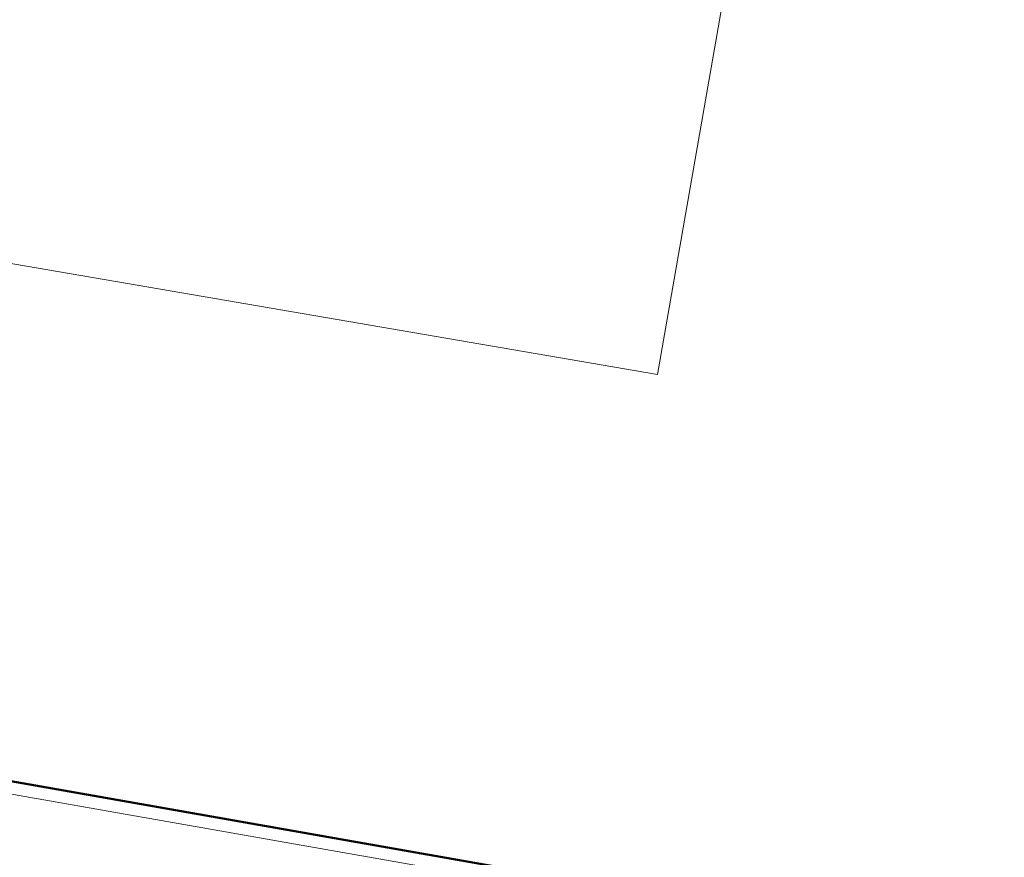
# Model space of a CAD drawing. Header units: metres. Extents: x 2514 to 227642, y 1683 to 852646.
# Tile 330 of 462: x 114018.7 to 114026.44, y 426279.53 to 426286.12. Entities that reach past the tile are written whole.
import ezdxf
from ezdxf.lldxf.tags import DXFTag

# ---------------------------------------------------------------- set-up
doc = ezdxf.new("R2010")
doc.units = ezdxf.units.M
for name, color, linetype, lineweight in [('B-WE-KG-GRENS_PERCEEL-GV', 252, 'KG-PERCEEL', 18), ('N-WE-VH-KANTOPSLUITING_ACHTERKANTBAND-G', 1, 'Continuous', 50), ('N-WE-VH-KANTOPSLUITING_OPSLUITBAND_100X200-G', 1, 'Continuous', 18)]:
    doc.layers.add(name, color=color, linetype=linetype, lineweight=lineweight)
doc.styles.get("Standard").update_dxf_attribs({"font": 'romans'})
tags = doc.linetypes.add('KG-PERCEEL', pattern='A,5.5,-2,["P",Standard,S=1.8,R=0,X=-0.5,Y=-0.9],-2,5.5,-2,[5,NLCS.SHX,S=0.75,R=0,X=0,Y=0],-2', length=19).pattern_tags.tags
tags[6] = DXFTag(74, 10)

msp = doc.modelspace()

# ---------------------------------------------------------------- linework, layer by layer
at = {"layer": 'B-WE-KG-GRENS_PERCEEL-GV', "ltscale": 0.2}
msp.add_lwpolyline([(114023.711, 426283.328), (114024.784, 426289.467), (113998.304, 426294.08), (113997.233, 426287.874)], close=True, dxfattribs=at)
at = {"layer": 'N-WE-VH-KANTOPSLUITING_ACHTERKANTBAND-G', "ltscale": 0.2}
msp.add_lwpolyline([(114031.6059, 426307.0664), (114001.44, 426312.247), (113996.567, 426284.0157), (114026.6154, 426278.7247), (114036.2942, 426333.6916), (114032.356, 426334.385)], dxfattribs=at)
at = {"layer": 'N-WE-VH-KANTOPSLUITING_OPSLUITBAND_100X200-G', "ltscale": 0.2, "flags": 128}
msp.add_lwpolyline([(114031.6233, 426307.1649), (114001.3585, 426312.3625), (113996.4515, 426283.9345), (114026.6966, 426278.6089), (114036.41, 426333.7727), (114032.3733, 426334.4835)], dxfattribs=at)

doc.saveas('drawing.dxf')
